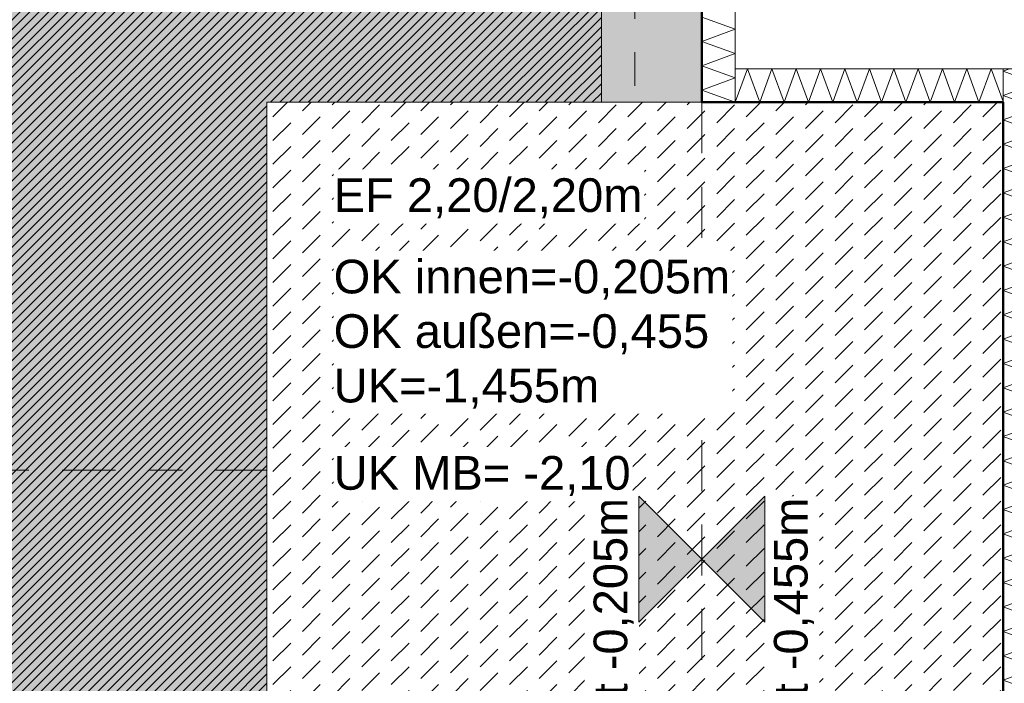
# Model space of a CAD drawing. Header units: metres. Extents: x -273 to 6, y -183 to 13.
# Tile 333 of 379: x -2.26 to 0.68, y -31.83 to -29.85. Entities that reach past the tile are written whole.
import ezdxf

# ---------------------------------------------------------------- set-up
doc = ezdxf.new("R2010")
doc.units = ezdxf.units.M
doc.header["$LTSCALE"] = 0.05
doc.header["$PDMODE"] = 1
doc.header["$PDSIZE"] = -2
doc.linetypes.add('ISO-02 Strichlinie', pattern=[3.81, 3.048, -0.762])
doc.linetypes.add('Linienart-53', pattern=[5.291531, 3.175, -1.058062, 0.352704, -0.705764])
doc.layers.get('0').update_dxf_attribs({"lineweight": 25})
for name, color, linetype, lineweight, true_color in [('00 -Bauelemente -Beton unbewehrt', 7, 'Continuous', 9, 0xf7e06e), ('00 -Bauelemente -Dämmung innen', 7, 'Continuous', 9, 0xff7fe6), ('30 -32 Gründung- 2 Flachgründungen u. Bodenplatten', 7, 'Continuous', 9, 0xff6633), ('30 -32 Gründung-4 Frostschürze', 7, 'Continuous', 9, 0x66aaff), ('70 -72 Beschriftung- 1 Beschriftung allgemein', 7, 'Continuous', 9, 0xff6633), ('70 -76 Bemaßung- 2 Allgemein', 7, 'Continuous', 5, 0x6666cc)]:
    doc.layers.add(name, color=color, linetype=linetype, lineweight=lineweight, true_color=true_color)
for name, color, linetype, lineweight in [('30 -35 Decken- 2 Beläge- Dämmung', 7, 'Continuous', 9), ('70 -71 Achsen- 1 Gebäudeachsen', 7, 'Linienart-53', 18), ('Keine', 7, 'Continuous', 9)]:
    doc.layers.add(name, color=color, linetype=linetype, lineweight=lineweight)
doc.styles.add('Arial', font='arial.ttf')
doc.dimstyles.new('k+k_klein', dxfattribs={"dimtxt": 0.100689, "dimasz": 0.05302, "dimexe": 0.05, "dimexo": 0.15, "dimgap": 0.005, "dimtad": 1, "dimdec": 3, "dimtxsty": 'Arial', "dimblk": 'VW_SLASH-2', "dimblk1": 'VW_SLASH-2', "dimblk2": 'VW_SLASH-2', "dimcen": 0, "dimdle": 0.025, "dimadec": 3, "dimazin": 0, "dimtfac": 0.75, "dimtdec": 3, "dimtix": 1, "dimtmove": 0, "dimatfit": 0, "dimldrblk": 'VW_FILLEDARROW', "dimfxl": 0.1, "dimfxlon": 1, "dimfrac": 2, "dimtolj": 1, "dimarcsym": 0})

# ---------------------------------------------------------------- blocks, each defined once
blk = doc.blocks.new('_Achsen (3D)')
at = {"layer": '70 -71 Achsen- 1 Gebäudeachsen', "transparency": 33554687}
for p, q in [((-0.421, 3.8), (-0.421, -46.172)), ((-179.668, -31.197), (3.826, -31.197))]:
    blk.add_line(p, q, dxfattribs=at)
blk = doc.blocks.new('Gruppe-334')
at = {"color": 255, "linetype": 'Continuous', "lineweight": 5}
blk.add_wipeout([(-0.121, -30.097), (-0.121, -24.197), (-0.221, -24.197), (-0.221, -30.097)], dxfattribs=at).dxf.layer = '00 -Bauelemente -Dämmung innen'
blk = doc.blocks.new('Gruppe-335')
at = {"layer": '00 -Bauelemente -Dämmung innen', "color": 7, "transparency": 33554687, "flags": 128}
blk.add_lwpolyline([(-0.121, -30.097), (-0.221, -30.0606), (-0.121, -30.0242), (-0.221, -29.9879), (-0.121, -29.9515), (-0.221, -29.9151), (-0.121, -29.8787), (-0.221, -29.8423)], dxfattribs=at)
blk = doc.blocks.new('Gruppe-336')
at = {"layer": '00 -Bauelemente -Dämmung innen', "color": 7, "linetype": 'Continuous', "lineweight": 9, "transparency": 33554687}
blk.add_line((-0.221, -30.097), (-0.121, -30.097), dxfattribs=at)
blk = doc.blocks.new('Gruppe-338')
at = {"color": 7, "transparency": 33554687}
blk.add_blockref('Gruppe-336', (0, 0), dxfattribs=at)
blk = doc.blocks.new('Gruppe-339')
at = {"layer": '00 -Bauelemente -Dämmung innen', "color": 7, "linetype": 'Continuous', "lineweight": 9, "transparency": 33554687}
blk.add_line((-0.221, -24.197), (-0.221, -30.097), dxfattribs=at)
blk = doc.blocks.new('Gruppe-340')
at = {"layer": '00 -Bauelemente -Dämmung innen', "color": 7, "linetype": 'Continuous', "lineweight": 9, "transparency": 33554687}
blk.add_line((-0.121, -30.097), (-0.121, -24.197), dxfattribs=at)
blk = doc.blocks.new('Gruppe-341')
at = {"color": 7, "transparency": 33554687}
for name in ['Gruppe-339', 'Gruppe-340']:
    blk.add_blockref(name, (0, 0), dxfattribs=at)
blk = doc.blocks.new('Gruppe-342')
at = {"layer": '00 -Bauelemente -Dämmung innen', "color": 7}
blk.add_blockref('Gruppe-334', (0, 0), dxfattribs=at)
at = {"color": 7, "transparency": 33554687}
for name in ['Gruppe-338', 'Gruppe-341']:
    blk.add_blockref(name, (0, 0), dxfattribs=at)
at = {"layer": '00 -Bauelemente -Dämmung innen', "color": 7, "transparency": 33554687}
blk.add_blockref('Gruppe-335', (0, 0), dxfattribs=at)
blk = doc.blocks.new('Gruppe-343')
at = {"layer": '00 -Bauelemente -Dämmung innen', "color": 7, "transparency": 33554687}
blk.add_blockref('Gruppe-342', (0, 0), dxfattribs=at)
at = {"layer": '00 -Bauelemente -Dämmung innen', "color": 0, "flags": 1}
for tag in ['prm0_value', 'prm1_value', 'prm2_value', 'prm3_value', 'prm4_value', 'prm5_value', 'prm6_value', 'IFC_UUID', 'instanceID', 'prm0_name', 'prm0_type', 'prm1_name', 'prm1_type', 'prm2_name', 'prm2_type', 'prm3_name', 'prm3_type', 'prm4_name', 'prm4_type', 'prm5_name', 'prm5_type', 'prm6_name', 'prm6_type']:
    blk.add_attdef(tag, (-0.221, -30.097), '', height=0.00018, dxfattribs=at)
blk = doc.blocks.new('Gruppe-1274')
at = {"color": 255, "linetype": 'Continuous', "lineweight": 5}
blk.add_wipeout([(-0.121, -30.097), (0.679, -30.097), (0.679, -29.997), (-0.121, -29.997)], dxfattribs=at).dxf.layer = '00 -Bauelemente -Dämmung innen'
blk = doc.blocks.new('Gruppe-1275')
at = {"layer": '00 -Bauelemente -Dämmung innen', "color": 7, "transparency": 33554687, "flags": 128}
blk.add_lwpolyline([(-0.121, -30.097), (-0.0846, -29.997), (-0.0482, -30.097), (-0.0118, -29.997), (0.0246, -30.097), (0.061, -29.997), (0.0974, -30.097), (0.1338, -29.997), (0.1702, -30.097), (0.2066, -29.997), (0.243, -30.097), (0.2794, -29.997), (0.3158, -30.097), (0.3522, -29.997), (0.3886, -30.097), (0.425, -29.997), (0.4614, -30.097), (0.4977, -29.997), (0.5341, -30.097), (0.5705, -29.997), (0.6069, -30.097), (0.6433, -29.997), (0.679, -30.095)], dxfattribs=at)
blk = doc.blocks.new('Gruppe-1276')
at = {"layer": '00 -Bauelemente -Dämmung innen', "color": 7, "linetype": 'Continuous', "lineweight": 9, "transparency": 33554687}
blk.add_line((-0.121, -29.997), (-0.121, -30.097), dxfattribs=at)
blk = doc.blocks.new('Gruppe-1277')
at = {"layer": '00 -Bauelemente -Dämmung innen', "color": 7, "linetype": 'Continuous', "lineweight": 9, "transparency": 33554687}
blk.add_line((0.679, -30.097), (0.679, -29.997), dxfattribs=at)
blk = doc.blocks.new('Gruppe-1278')
at = {"color": 7, "transparency": 33554687}
for name in ['Gruppe-1276', 'Gruppe-1277']:
    blk.add_blockref(name, (0, 0), dxfattribs=at)
blk = doc.blocks.new('Gruppe-1279')
at = {"layer": '00 -Bauelemente -Dämmung innen', "color": 7, "linetype": 'Continuous', "lineweight": 9, "transparency": 33554687}
blk.add_line((0.679, -29.997), (-0.121, -29.997), dxfattribs=at)
blk = doc.blocks.new('Gruppe-1280')
at = {"layer": '00 -Bauelemente -Dämmung innen', "color": 7, "linetype": 'Continuous', "lineweight": 9, "transparency": 33554687}
blk.add_line((-0.121, -30.097), (0.679, -30.097), dxfattribs=at)
blk = doc.blocks.new('Gruppe-1281')
at = {"color": 7, "transparency": 33554687}
for name in ['Gruppe-1279', 'Gruppe-1280']:
    blk.add_blockref(name, (0, 0), dxfattribs=at)
blk = doc.blocks.new('Gruppe-1282')
at = {"layer": '00 -Bauelemente -Dämmung innen', "color": 7}
blk.add_blockref('Gruppe-1274', (0, 0), dxfattribs=at)
at = {"color": 7, "transparency": 33554687}
for name in ['Gruppe-1278', 'Gruppe-1281']:
    blk.add_blockref(name, (0, 0), dxfattribs=at)
at = {"layer": '00 -Bauelemente -Dämmung innen', "color": 7, "transparency": 33554687}
blk.add_blockref('Gruppe-1275', (0, 0), dxfattribs=at)
blk = doc.blocks.new('Gruppe-1283')
at = {"layer": '00 -Bauelemente -Dämmung innen', "color": 7, "transparency": 33554687}
blk.add_blockref('Gruppe-1282', (0, 0), dxfattribs=at)
at = {"layer": '00 -Bauelemente -Dämmung innen', "color": 0, "flags": 1}
for tag in ['prm0_value', 'prm1_value', 'prm2_value', 'prm3_value', 'prm4_value', 'prm5_value', 'prm6_value', 'IFC_UUID', 'instanceID', 'prm0_name', 'prm0_type', 'prm1_name', 'prm1_type', 'prm2_name', 'prm2_type', 'prm3_name', 'prm3_type', 'prm4_name', 'prm4_type', 'prm5_name', 'prm5_type', 'prm6_name', 'prm6_type']:
    blk.add_attdef(tag, (-0.121, -30.097), '', height=0.00018, dxfattribs=at)
blk = doc.blocks.new('Gruppe-1284')
at = {"color": 255, "linetype": 'Continuous', "lineweight": 5}
blk.add_wipeout([(0.779, -32.297), (0.779, -29.997), (0.679, -29.997), (0.679, -32.297)], dxfattribs=at).dxf.layer = '00 -Bauelemente -Dämmung innen'
blk = doc.blocks.new('Gruppe-1285')
at = {"layer": '00 -Bauelemente -Dämmung innen', "color": 7, "transparency": 33554687, "flags": 128}
blk.add_lwpolyline([(0.779, -32.297), (0.679, -32.2606), (0.779, -32.2242), (0.679, -32.1879), (0.779, -32.1515), (0.679, -32.1151), (0.779, -32.0787), (0.679, -32.0423), (0.779, -32.0059), (0.679, -31.9695), (0.779, -31.9331), (0.679, -31.8967), (0.779, -31.8603), (0.679, -31.8239), (0.779, -31.7875), (0.679, -31.7511), (0.779, -31.7147), (0.679, -31.6783), (0.779, -31.6419), (0.679, -31.6055), (0.779, -31.5691), (0.679, -31.5327), (0.779, -31.4963), (0.679, -31.4599), (0.779, -31.4235), (0.679, -31.3871), (0.779, -31.3507), (0.679, -31.3143), (0.779, -31.2779), (0.679, -31.2415), (0.779, -31.2051), (0.679, -31.1687), (0.779, -31.1323), (0.679, -31.0959), (0.779, -31.0595), (0.679, -31.0231), (0.779, -30.9867), (0.679, -30.9504), (0.779, -30.914), (0.679, -30.8776), (0.779, -30.8412), (0.679, -30.8048), (0.779, -30.7684), (0.679, -30.732), (0.779, -30.6956), (0.679, -30.6592), (0.779, -30.6228), (0.679, -30.5864), (0.779, -30.55), (0.679, -30.5136), (0.779, -30.4772), (0.679, -30.4408), (0.779, -30.4044), (0.679, -30.368), (0.779, -30.3316), (0.679, -30.2952), (0.779, -30.2588), (0.679, -30.2224), (0.779, -30.186), (0.679, -30.1496), (0.779, -30.1132), (0.679, -30.0768), (0.779, -30.0404), (0.679, -30.004), (0.6982, -29.997)], dxfattribs=at)
blk = doc.blocks.new('Gruppe-1286')
at = {"layer": '00 -Bauelemente -Dämmung innen', "color": 7, "linetype": 'Continuous', "lineweight": 9, "transparency": 33554687}
blk.add_line((0.679, -32.297), (0.779, -32.297), dxfattribs=at)
blk = doc.blocks.new('Gruppe-1287')
at = {"layer": '00 -Bauelemente -Dämmung innen', "color": 7, "linetype": 'Continuous', "lineweight": 9, "transparency": 33554687}
blk.add_line((0.779, -29.997), (0.679, -29.997), dxfattribs=at)
blk = doc.blocks.new('Gruppe-1288')
at = {"color": 7, "transparency": 33554687}
for name in ['Gruppe-1287', 'Gruppe-1286']:
    blk.add_blockref(name, (0, 0), dxfattribs=at)
blk = doc.blocks.new('Gruppe-1289')
at = {"layer": '00 -Bauelemente -Dämmung innen', "color": 7, "linetype": 'Continuous', "lineweight": 9, "transparency": 33554687}
blk.add_line((0.679, -29.997), (0.679, -32.297), dxfattribs=at)
blk = doc.blocks.new('Gruppe-1290')
at = {"layer": '00 -Bauelemente -Dämmung innen', "color": 7, "linetype": 'Continuous', "lineweight": 9, "transparency": 33554687}
blk.add_line((0.779, -32.297), (0.779, -29.997), dxfattribs=at)
blk = doc.blocks.new('Gruppe-1291')
at = {"color": 7, "transparency": 33554687}
for name in ['Gruppe-1289', 'Gruppe-1290']:
    blk.add_blockref(name, (0, 0), dxfattribs=at)
blk = doc.blocks.new('Gruppe-1292')
at = {"layer": '00 -Bauelemente -Dämmung innen', "color": 7}
blk.add_blockref('Gruppe-1284', (0, 0), dxfattribs=at)
at = {"color": 7, "transparency": 33554687}
for name in ['Gruppe-1288', 'Gruppe-1291']:
    blk.add_blockref(name, (0, 0), dxfattribs=at)
at = {"layer": '00 -Bauelemente -Dämmung innen', "color": 7, "transparency": 33554687}
blk.add_blockref('Gruppe-1285', (0, 0), dxfattribs=at)
blk = doc.blocks.new('Gruppe-1293')
at = {"layer": '00 -Bauelemente -Dämmung innen', "color": 7, "transparency": 33554687}
blk.add_blockref('Gruppe-1292', (0, 0), dxfattribs=at)
at = {"layer": '00 -Bauelemente -Dämmung innen', "color": 0, "flags": 1}
for tag in ['prm0_value', 'prm1_value', 'prm2_value', 'prm3_value', 'prm4_value', 'prm5_value', 'prm6_value', 'IFC_UUID', 'instanceID', 'prm0_name', 'prm0_type', 'prm1_name', 'prm1_type', 'prm2_name', 'prm2_type', 'prm3_name', 'prm3_type', 'prm4_name', 'prm4_type', 'prm5_name', 'prm5_type', 'prm6_name', 'prm6_type']:
    blk.add_attdef(tag, (0.679, -32.297), '', height=0.00018, dxfattribs=at)
blk = doc.blocks.new('Gruppe-2377')
at = {"layer": '30 -32 Gründung- 2 Flachgründungen u. Bodenplatten', "flags": 128}
blk.add_lwpolyline([(-1.521, -30.097), (0.679, -30.097), (0.679, -32.297), (-1.521, -32.297)], close=True, dxfattribs=at)
at = {"color": 255}
for points in [[(-1.321, -30.4593), (-0.3926, -30.4593), (-0.3926, -30.297), (-1.321, -30.297)], [(-1.321, -31.0273), (-0.1298, -31.0273), (-0.1298, -30.5405), (-1.321, -30.5405)]]:
    blk.add_wipeout(points, dxfattribs=at).dxf.layer = '70 -72 Beschriftung- 1 Beschriftung allgemein'
at = {"layer": '70 -72 Beschriftung- 1 Beschriftung allgemein', "char_height": 0.100689, "attachment_point": 1, "line_spacing_factor": 0.970891, "style": 'Arial'}
for s, insert in [('EF 2,20/2,20m', (-1.321, -30.3241)), ('OK innen=-0,205m\\POK außen=-0,455\\PUK=-1,455m', (-1.321, -30.5675))]:
    blk.add_mtext(s, dxfattribs=dict(at, insert=insert))
blk = doc.blocks.new('_FU_2D LP5 (2D)')
at = {"color": 255}
blk.add_wipeout([(-1.52099996, -30.09704198), (0.67900004, -30.09704198), (0.67900004, -32.29704198), (-1.52099996, -32.29704198)], dxfattribs=at).dxf.layer = '00 -Bauelemente -Beton unbewehrt'
at = {"layer": '00 -Bauelemente -Beton unbewehrt', "linetype": 'Continuous', "lineweight": 9}
h = blk.add_hatch(dxfattribs=at)
h.set_pattern_fill('Unbew_ Beton1 1mm SRF', style=0, pattern_type=2)
h.set_pattern_definition([(45, (0, 0), (0.08838828, 0.01767774), [0.075, -0.05])])
h.paths.add_polyline_path([(-1.52099996, -30.09704198), (0.67900004, -30.09704198), (0.67900004, -32.29704198), (-1.52099996, -32.29704198)])
at = {"layer": '30 -35 Decken- 2 Beläge- Dämmung', "linetype": 'Continuous', "lineweight": 18, "true_color": 0xd9d9d9}
h = blk.add_hatch(dxfattribs=at)
h.set_pattern_fill('Schraffur grau', color=254, style=0, pattern_type=2)
h.set_pattern_definition([(45, (-26.550902, -25.439444), (0.014142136, -0.014142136), [])])
h.paths.add_polyline_path([(-1.67099996, -24.19704198), (-1.67099996, -18.69704198), (-0.52099996, -18.69704198), (-0.52099996, -12.94704198), (-1.67099996, -12.94704198), (-1.67099996, -8.79704198), (-6.57099996, -8.79704198), (-6.57099996, -13.79704198), (-5.52099996, -13.79704198), (-5.52099996, -34.34704198), (-20.07099996, -34.34704198), (-20.07099996, -29.09704198), (-23.17099996, -29.09704198), (-23.17099996, -33.19704198), (-24.32099996, -33.19704198), (-24.32099996, -35.17704198), (-25.07099996, -35.17704198), (-25.07099996, -38.34704198), (-24.07099996, -38.34704198), (-24.07099996, -39.34704198), (-18.02099996, -39.34704198), (-18.02099996, -38.34704198), (-15.82099996, -38.34704198), (-15.82099996, -39.34704198), (-9.77099996, -39.34704198), (-9.77099996, -38.34704198), (-7.57099996, -38.34704198), (-7.57099996, -39.34704198), (-1.19599996, -39.34704198), (-1.19599996, -38.67204198), (-0.52099996, -38.67204198), (-0.52099996, -32.29704198), (-1.52099996, -32.29704198), (-1.52099996, -30.09704198), (-0.52099996, -30.09704198), (-0.52099996, -24.19704198)])
at = {"layer": 'Keine', "linetype": 'Continuous', "lineweight": 0, "transparency": 33554511}
h = blk.add_hatch(color=43, dxfattribs=at)
h.paths.add_polyline_path([(-49.17099996, -34.09704198), (-26.02099996, -34.09704198), (-26.02099996, -33.19704198), (-27.17099996, -33.19704198), (-27.17099996, -29.19704198), (-23.17099996, -29.19704198), (-23.17099996, -33.19704198), (-24.32099996, -33.19704198), (-24.32099996, -35.17704198), (-25.07099996, -35.17704198), (-25.07099996, -38.34704198), (-24.07099996, -38.34704198), (-24.07099996, -39.34704198), (-18.02099996, -39.34704198), (-18.02099996, -38.34704198), (-15.82099996, -38.34704198), (-15.82099996, -39.34704198), (-9.77099996, -39.34704198), (-9.77099996, -38.34704198), (-7.57099996, -38.34704198), (-7.57099996, -39.34704198), (-1.19599996, -39.34704198), (-1.19599996, -38.67204198), (-0.52099996, -38.67204198), (-0.52099996, -32.29704198), (-1.52099996, -32.29704198), (-1.52099996, -30.09704198), (-0.52099996, -30.09704198), (-0.52099996, -24.19704198), (-1.67099996, -24.19704198), (-1.67099996, -18.69704198), (-0.52099996, -18.69704198), (-0.52099996, -12.94704198), (-1.67099996, -12.94704198), (-1.67099996, -8.79704198), (-6.57099996, -8.79704198), (-6.57099996, -14.59704198), (-10.77099996, -14.59704198), (-10.77099996, -8.79704198), (-14.72099996, -8.79704198), (-14.72099996, -14.24704198), (-19.12099996, -14.24704198), (-19.12099996, -8.79704198), (-24.42099996, -8.79704198), (-24.42099996, -9.44704198), (-29.02099996, -9.44704198), (-29.02099996, -8.89704198), (-49.72099996, -8.89704198), (-49.72099996, -10.69704198), (-48.84599996, -10.69704198), (-48.84599996, -12.69704198), (-49.84599996, -12.69704198), (-49.84599996, -18.94704198), (-48.84599996, -18.94704198), (-48.84599996, -20.94704198), (-49.17099996, -20.94704198)])
h.paths.add_polyline_path([(-23.67099996, -25.19704198), (-26.67099996, -25.19704198), (-26.67099996, -17.66704198), (-23.14099996, -17.66704198), (-23.14099996, -20.69704198), (-23.67099996, -20.69704198)])
h.paths.add_polyline_path([(-24.07099996, -12.79704198), (-26.27099996, -12.79704198), (-26.27099996, -10.59704198), (-24.07099996, -10.59704198)])
h.paths.add_polyline_path([(-39.67099996, -13.69704198), (-43.67099996, -13.69704198), (-43.67099996, -9.69704198), (-39.67099996, -9.69704198)])
h.paths.add_polyline_path([(-31.22099996, -25.49704198), (-35.62099996, -25.49704198), (-35.62099996, -17.39704198), (-31.22099996, -17.39704198)])
h.paths.add_polyline_path([(-6.97099996, -32.89704198), (-10.37099996, -32.89704198), (-10.37099996, -29.49704198), (-6.97099996, -29.49704198)])
h.paths.add_polyline_path([(-15.42099996, -25.19704198), (-18.42099996, -25.19704198), (-18.42099996, -17.69704198), (-15.42099996, -17.69704198)])
h.paths.add_polyline_path([(-31.42099996, -33.19704198), (-35.42099996, -33.19704198), (-35.42099996, -29.19704198), (-31.42099996, -29.19704198)])
h.paths.add_polyline_path([(-43.67099996, -29.19704198), (-39.67099996, -29.19704198), (-39.67099996, -33.19704198), (-43.67099996, -33.19704198)])
h.paths.add_polyline_path([(-10.87099996, -17.39704198), (-6.47099996, -17.39704198), (-6.47099996, -25.49704198), (-10.87099996, -25.49704198)])
h.paths.add_polyline_path([(-18.42099996, -29.69704198), (-15.42099996, -29.69704198), (-15.42099996, -32.69704198), (-18.42099996, -32.69704198)])
h.paths.add_polyline_path([(-43.87099996, -17.39704198), (-39.47099996, -17.39704198), (-39.47099996, -25.49704198), (-43.87099996, -25.49704198)])
h.paths.add_polyline_path([(-35.42099996, -9.69704198), (-31.42099996, -9.69704198), (-31.42099996, -13.69704198), (-35.42099996, -13.69704198)])
h.paths.add_polyline_path([(-24.17099996, -13.33704198), (-24.17099996, -13.79704198), (-21.77099996, -13.79704198), (-21.77099996, -17.19704198), (-24.17099996, -17.19704198), (-24.17099996, -14.83704198), (-26.00599996, -14.83704198), (-26.00599996, -13.33704198)])
at = {"layer": '00 -Bauelemente -Beton unbewehrt', "flags": 128}
blk.add_lwpolyline([(-1.52099996, -30.09704198), (0.67900004, -30.09704198), (0.67900004, -32.29704198), (-1.52099996, -32.29704198)], close=True, dxfattribs=at)
at = {"layer": '30 -35 Decken- 2 Beläge- Dämmung', "flags": 128}
blk.add_lwpolyline([(-15.82099996, -39.34704198), (-9.77099996, -39.34704198), (-9.77099996, -38.34704198), (-7.57099996, -38.34704198), (-7.57099996, -39.34704198), (-1.19599996, -39.34704198), (-1.19599996, -38.67204198), (-0.52099996, -38.67204198), (-0.52099996, -32.29704198), (-1.52099996, -32.29704198), (-1.52099996, -30.09704198), (-0.52099996, -30.09704198), (-0.52099996, -24.19704198)], dxfattribs=at)
at = {"layer": 'Keine', "flags": 128}
blk.add_lwpolyline([(-15.82099996, -39.34704198), (-9.77099996, -39.34704198), (-9.77099996, -38.34704198), (-7.57099996, -38.34704198), (-7.57099996, -39.34704198), (-1.19599996, -39.34704198), (-1.19599996, -38.67204198), (-0.52099996, -38.67204198), (-0.52099996, -32.29704198), (-1.52099996, -32.29704198), (-1.52099996, -30.09704198), (-0.52099996, -30.09704198), (-0.52099996, -24.19704198)], dxfattribs=at)
at = {"layer": '00 -Bauelemente -Dämmung innen', "color": 7}
blk.add_blockref('Gruppe-343', (0, 0), dxfattribs=at)
at = {"layer": '30 -32 Gründung-4 Frostschürze', "linetype": 'Continuous', "lineweight": 0, "transparency": 33554534}
blk.add_hatch(color=161, dxfattribs=at).paths.add_polyline_path([(-0.22099996, -24.19704198), (-0.22099996, -30.09704198), (-0.52099996, -30.09704198), (-0.52099996, -24.19704198)])
at = {"layer": '30 -32 Gründung- 2 Flachgründungen u. Bodenplatten', "linetype": 'ISO-02 Strichlinie'}
blk.add_line((-0.22099996, -30.09704198), (-0.22099996, -32.29704198), dxfattribs=at)
at = {"layer": '30 -32 Gründung-4 Frostschürze', "flags": 128}
blk.add_lwpolyline([(-0.22099996, -24.19704198), (-0.22099996, -30.09704198), (-0.52099996, -30.09704198), (-0.52099996, -24.19704198)], close=True, dxfattribs=at)
at = {"layer": '00 -Bauelemente -Dämmung innen', "color": 7}
blk.add_blockref('Gruppe-1283', (0, 0), dxfattribs=at)
blk.add_blockref('Gruppe-1293', (0, 0), dxfattribs=at)
at = {"layer": '30 -32 Gründung- 2 Flachgründungen u. Bodenplatten', "color": 7}
blk.add_blockref('Gruppe-2377', (0, 0), dxfattribs=at)
at = {"layer": '70 -72 Beschriftung- 1 Beschriftung allgemein', "color": 103, "lineweight": 50, "true_color": 0x66cc7f, "flags": 128}
blk.add_lwpolyline([(-15.82099996, -39.64704198), (-9.77099996, -39.64704198), (-9.77099996, -40.54704198), (-7.57099996, -40.54704198), (-7.57099996, -39.64704198), (-1.19599996, -39.64704198), (-1.19599996, -40.22204198), (0.35400004, -40.22204198), (0.35400004, -38.67204198), (-0.22099996, -38.67204198), (-0.22099996, -32.29704198), (0.67900004, -32.29704198), (0.67900004, -30.09704198), (-0.22099996, -30.09704198), (-0.22099996, -24.19704198)], dxfattribs=at)
blk = doc.blocks.new('VW_SLASH-2')
at = {"color": 0, "linetype": 'ByBlock', "lineweight": -2, "transparency": 16777216}
blk.add_line((0.472, 0), (-1, 0), dxfattribs=at)
at = {"color": 0, "lineweight": 5, "transparency": 16777216, "flags": 128}
blk.add_lwpolyline([(0.5, 0.5), (-0.5, -0.5)], dxfattribs=at)
blk = doc.blocks.new('*D2952')
at = {"layer": '70 -76 Bemaßung- 2 Allgemein', "color": 0, "lineweight": -2}
for p, q in [((1.826, -24.197), (1.976, -24.197)), ((1.926, -30.044), (1.926, -24.2501)), ((1.826, -30.097), (1.976, -30.097))]:
    blk.add_line(p, q, dxfattribs=at)
at = {"layer": 'Defpoints', "color": 0}
for p in [(-0.221, -24.197), (1.926, -24.197), (-0.221, -30.097)]:
    blk.add_point(p, dxfattribs=at)
at = {"layer": '70 -76 Bemaßung- 2 Allgemein', "color": 0, "lineweight": -2, "xscale": 0.05302001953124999, "yscale": 0.05302001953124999, "zscale": 0.05302001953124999}
for p, rotation in [((1.926, -24.197), 90.00000000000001), ((1.926, -30.097), 270)]:
    blk.add_blockref('VW_SLASH-2', p, dxfattribs=dict(at, rotation=rotation))
at = {"layer": '70 -76 Bemaßung- 2 Allgemein', "color": 0, "insert": (1.8605, -27.147), "char_height": 0.10069, "attachment_point": 5, "rotation": 90, "style": 'Arial'}
blk.add_mtext('\\A1;5,90', dxfattribs=at)
blk = doc.blocks.new('VW_FILLEDARROW')
at = {"linetype": 'Continuous', "lineweight": 0, "transparency": 16777216}
blk.add_hatch(color=0, dxfattribs=at).paths.add_polyline_path([(-2.829, 0.758), (0, 0), (-2.829, -0.758)])
at = {"color": 0, "lineweight": 5, "transparency": 16777216, "flags": 128}
blk.add_lwpolyline([(-2.829, 0.758), (0, 0), (-2.829, -0.758)], close=True, dxfattribs=at)
blk = doc.blocks.new('*D2953')
at = {"layer": '70 -76 Bemaßung- 2 Allgemein', "color": 0, "lineweight": -2}
for p, q in [((1.826, -30.097), (1.976, -30.097)), ((1.926, -31.144), (1.926, -30.1501)), ((2.076, -31.197), (1.976, -31.197))]:
    blk.add_line(p, q, dxfattribs=at)
at = {"layer": 'Defpoints', "color": 0}
for p in [(-0.221, -30.097), (1.926, -30.097), (1.926, -31.197)]:
    blk.add_point(p, dxfattribs=at)
at = {"layer": '70 -76 Bemaßung- 2 Allgemein', "color": 0, "lineweight": -2, "xscale": 0.05302001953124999, "yscale": 0.05302001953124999, "zscale": 0.05302001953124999}
for p, rotation in [((1.926, -30.097), 90), ((1.926, -31.197), 270)]:
    blk.add_blockref('VW_SLASH-2', p, dxfattribs=dict(at, rotation=rotation))
at = {"layer": '70 -76 Bemaßung- 2 Allgemein', "color": 0, "insert": (1.8605, -30.647), "char_height": 0.10069, "attachment_point": 5, "rotation": 90, "style": 'Arial'}
blk.add_mtext('\\A1;1,10', dxfattribs=at)
blk = doc.blocks.new('*D2954')
at = {"layer": '70 -76 Bemaßung- 2 Allgemein', "color": 0, "lineweight": -2}
for p, q in [((2.076, -31.197), (1.976, -31.197)), ((1.926, -32.244), (1.926, -31.2501)), ((1.826, -32.297), (1.976, -32.297))]:
    blk.add_line(p, q, dxfattribs=at)
at = {"layer": 'Defpoints', "color": 0}
for p in [(1.926, -31.197), (1.926, -31.197), (-0.221, -32.297)]:
    blk.add_point(p, dxfattribs=at)
at = {"layer": '70 -76 Bemaßung- 2 Allgemein', "color": 0, "lineweight": -2, "xscale": 0.05302001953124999, "yscale": 0.05302001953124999, "zscale": 0.05302001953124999}
for p, rotation in [((1.926, -31.197), 90), ((1.926, -32.297), 270)]:
    blk.add_blockref('VW_SLASH-2', p, dxfattribs=dict(at, rotation=rotation))
at = {"layer": '70 -76 Bemaßung- 2 Allgemein', "color": 0, "insert": (1.8605, -31.747), "char_height": 0.10069, "attachment_point": 5, "rotation": 90, "style": 'Arial'}
blk.add_mtext('\\A1;1,10', dxfattribs=at)
blk = doc.blocks.new('*D3333')
at = {"layer": '70 -76 Bemaßung- 2 Allgemein', "color": 0, "lineweight": -2}
for p, q in [((1.426, -29.944), (1.426, -29.891)), ((1.326, -29.997), (1.476, -29.997)), ((1.426, -30.097), (1.426, -29.997)), ((1.326, -30.097), (1.476, -30.097)), ((1.426, -30.1501), (1.426, -30.2031))]:
    blk.add_line(p, q, dxfattribs=at)
at = {"layer": 'Defpoints', "color": 0}
for p in [(0.779, -29.997), (1.426, -29.997), (0.679, -30.097)]:
    blk.add_point(p, dxfattribs=at)
at = {"layer": '70 -76 Bemaßung- 2 Allgemein', "color": 0, "lineweight": -2, "xscale": 0.05302001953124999, "yscale": 0.05302001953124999, "zscale": 0.05302001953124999}
for p, rotation in [((1.426, -29.997), 270), ((1.426, -30.097), 90)]:
    blk.add_blockref('VW_SLASH-2', p, dxfattribs=dict(at, rotation=rotation))
at = {"layer": '70 -76 Bemaßung- 2 Allgemein', "color": 0, "insert": (1.5349, -30.047), "char_height": 0.10069, "attachment_point": 5, "rotation": 90, "style": 'Arial'}
blk.add_mtext('\\A1;10', dxfattribs=at)
blk = doc.blocks.new('*D3334')
at = {"layer": '70 -76 Bemaßung- 2 Allgemein', "color": 0, "lineweight": -2}
for p, q in [((1.326, -30.097), (1.476, -30.097)), ((1.426, -31.144), (1.426, -30.1501)), ((1.326, -31.197), (1.476, -31.197))]:
    blk.add_line(p, q, dxfattribs=at)
at = {"layer": 'Defpoints', "color": 0}
for p in [(0.679, -30.097), (1.426, -30.097), (0.679, -31.197)]:
    blk.add_point(p, dxfattribs=at)
at = {"layer": '70 -76 Bemaßung- 2 Allgemein', "color": 0, "lineweight": -2, "xscale": 0.05302001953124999, "yscale": 0.05302001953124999, "zscale": 0.05302001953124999}
for p, rotation in [((1.426, -30.097), 90.00000000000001), ((1.426, -31.197), 270)]:
    blk.add_blockref('VW_SLASH-2', p, dxfattribs=dict(at, rotation=rotation))
at = {"layer": '70 -76 Bemaßung- 2 Allgemein', "color": 0, "insert": (1.3605, -30.647), "char_height": 0.10069, "attachment_point": 5, "rotation": 90, "style": 'Arial'}
blk.add_mtext('\\A1;1,10', dxfattribs=at)
blk = doc.blocks.new('*D3335')
at = {"layer": '70 -76 Bemaßung- 2 Allgemein', "color": 0, "lineweight": -2}
for p, q in [((1.326, -31.197), (1.476, -31.197)), ((1.426, -32.244), (1.426, -31.2501)), ((1.326, -32.297), (1.476, -32.297))]:
    blk.add_line(p, q, dxfattribs=at)
at = {"layer": 'Defpoints', "color": 0}
for p in [(0.679, -31.197), (1.426, -31.197), (0.679, -32.297)]:
    blk.add_point(p, dxfattribs=at)
at = {"layer": '70 -76 Bemaßung- 2 Allgemein', "color": 0, "lineweight": -2, "xscale": 0.05302001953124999, "yscale": 0.05302001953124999, "zscale": 0.05302001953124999}
for p, rotation in [((1.426, -31.197), 90.00000000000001), ((1.426, -32.297), 270)]:
    blk.add_blockref('VW_SLASH-2', p, dxfattribs=dict(at, rotation=rotation))
at = {"layer": '70 -76 Bemaßung- 2 Allgemein', "color": 0, "insert": (1.3605, -31.747), "char_height": 0.10069, "attachment_point": 5, "rotation": 90, "style": 'Arial'}
blk.add_mtext('\\A1;1,10', dxfattribs=at)
blk = doc.blocks.new('Gruppe-2885')
at = {"color": 255}
for points in [[(-0.4092, -32.7913), (-0.4092, -31.2747), (-0.5715, -31.2747), (-0.5715, -32.7913)], [(0.1295, -32.7913), (0.1295, -31.2747), (-0.0328, -31.2747), (-0.0328, -32.7913)]]:
    blk.add_wipeout(points, dxfattribs=at).dxf.layer = '70 -72 Beschriftung- 1 Beschriftung allgemein'
at = {"layer": '30 -32 Gründung- 2 Flachgründungen u. Bodenplatten', "linetype": 'Continuous', "lineweight": 0, "transparency": 33554687}
for points in [[(-0.4092, -31.2747), (-0.221, -31.463), (-0.4092, -31.6512)], [(-0.0328, -31.2747), (-0.221, -31.463), (-0.0328, -31.6512)]]:
    blk.add_hatch(color=7, dxfattribs=at).paths.add_polyline_path(points)
at = {"layer": '30 -32 Gründung- 2 Flachgründungen u. Bodenplatten', "flags": 128}
for points in [[(-0.4092, -31.2747), (-0.221, -31.463), (-0.4092, -31.6512)], [(-0.0328, -31.2747), (-0.221, -31.463), (-0.0328, -31.6512)]]:
    blk.add_lwpolyline(points, close=True, dxfattribs=at)
at = {"layer": '70 -72 Beschriftung- 1 Beschriftung allgemein', "char_height": 0.100689, "attachment_point": 2, "rotation": 90, "line_spacing_factor": 0.970891, "style": 'Arial'}
for s, insert in [('OK Fundament -0,205m', (-0.5445, -32.033)), ('OK Fundament -0,455m', (-0.0058, -32.033))]:
    blk.add_mtext(s, dxfattribs=dict(at, insert=insert))
blk = doc.blocks.new('Gruppe-3006')
at = {"layer": '70 -72 Beschriftung- 1 Beschriftung allgemein', "linetype": 'Continuous', "lineweight": 5}
blk.add_point((-1.321, -31.0273), dxfattribs=at)
at = {"color": 255}
blk.add_wipeout([(-1.321, -31.2896), (-0.428, -31.2896), (-0.428, -31.1273), (-1.321, -31.1273)], dxfattribs=at).dxf.layer = '70 -72 Beschriftung- 1 Beschriftung allgemein'
at = {"layer": '70 -72 Beschriftung- 1 Beschriftung allgemein', "insert": (-1.321, -31.1543), "char_height": 0.100689, "attachment_point": 1, "line_spacing_factor": 0.970891, "style": 'Arial'}
blk.add_mtext('UK MB= -2,10', dxfattribs=at)
blk = doc.blocks.new('Gruppe-2788')
at = {"layer": '70 -76 Bemaßung- 2 Allgemein'}
for base, p1, p2, text, picture, middle in [((1.92600004, -24.19704198), (-0.22099996, -30.09704198), (-0.22099996, -24.19704198), '5,90', '*D2952', (1.8605365, -27.14704198)), ((1.92600004, -30.09704198), (1.92600004, -31.19704198), (-0.22099996, -30.09704198), '1,10', '*D2953', (1.8605365, -30.64704198)), ((1.92600004, -31.19704198), (-0.22099996, -32.29704198), (1.92600004, -31.19704198), '1,10', '*D2954', (1.8605365, -31.74704198))]:
    dim = blk.add_linear_dim(base=base, p1=p1, p2=p2, angle=270, text=text, dimstyle='k+k_klein', override={"dimtxt": 0.100689, "dimgap": 0.005, "dimdec": 8, "dimpost": '<>', "dimtxsty": 'Arial', "dimtmove": 2}, dxfattribs=at)
    dim.commit()
    dim.dimension.update_dxf_attribs({"geometry": picture, "text_midpoint": middle})
blk = doc.blocks.new('Gruppe-2795')
at = {"layer": '70 -76 Bemaßung- 2 Allgemein'}
for base, p1, p2, text, override, picture, middle in [((1.426, -29.997), (0.679, -30.097), (0.779, -29.997), '10', {"dimtxt": 0.100689, "dimgap": 0.005, "dimdec": 2, "dimpost": '<>', "dimtxsty": 'Arial', "dimtix": 0, "dimtmove": 2}, '*D3333', (1.5349, -30.047)), ((1.426, -30.097), (0.679, -31.197), (0.679, -30.097), '1,10', {"dimtxt": 0.100689, "dimgap": 0.005, "dimdec": 2, "dimpost": '<>', "dimtxsty": 'Arial', "dimtmove": 2}, '*D3334', (1.3605, -30.647)), ((1.426, -31.197), (0.679, -32.297), (0.679, -31.197), '1,10', {"dimtxt": 0.100689, "dimgap": 0.005, "dimdec": 2, "dimpost": '<>', "dimtxsty": 'Arial', "dimtmove": 2}, '*D3335', (1.3605, -31.747))]:
    dim = blk.add_linear_dim(base=base, p1=p1, p2=p2, angle=270, text=text, dimstyle='k+k_klein', override=override, dxfattribs=at)
    dim.commit()
    dim.dimension.update_dxf_attribs({"geometry": picture, "text_midpoint": middle})
blk = doc.blocks.new('_FU_2D Bemaßung_ Beschriftung (3D)')
at = {"layer": '70 -76 Bemaßung- 2 Allgemein'}
for name in ['Gruppe-2795', 'Gruppe-2788']:
    blk.add_blockref(name, (0, 0), dxfattribs=at)
at = {"layer": '70 -72 Beschriftung- 1 Beschriftung allgemein', "color": 7}
blk.add_blockref('Gruppe-2885', (0, 0), dxfattribs=at)
blk.add_blockref('Gruppe-3006', (0, 0), dxfattribs=at)

msp = doc.modelspace()

# ---------------------------------------------------------------- block references
at = {"layer": 'Keine', "color": 1}
msp.add_blockref('_Achsen (3D)', (0, 0), dxfattribs=at)

# ---------------------------------------------------------------- next in the draw order: block references
msp.add_blockref('_FU_2D LP5 (2D)', (0, 0), dxfattribs=at)

# ---------------------------------------------------------------- next in the draw order: block references
msp.add_blockref('_FU_2D Bemaßung_ Beschriftung (3D)', (0, 0), dxfattribs=at)

doc.saveas('drawing.dxf')
